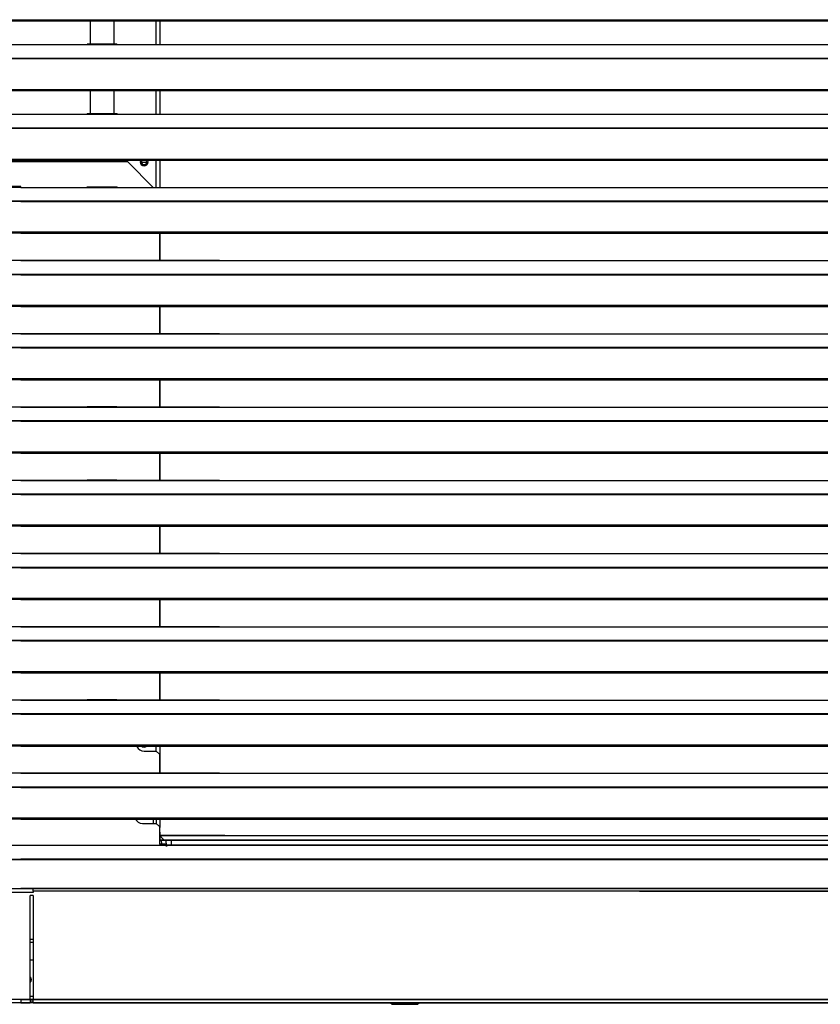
# Model space of a CAD drawing. Header units: millimetres. Extents: x 0 to 39025, y -31299 to 8400.
# Tile 369 of 382: x 15606 to 16111, y 6028 to 6649. Entities that reach past the tile are written whole.
import ezdxf

# ---------------------------------------------------------------- set-up
doc = ezdxf.new("R2010")
doc.units = ezdxf.units.MM

# ---------------------------------------------------------------- blocks, each defined once
blk = doc.blocks.new('*U59')
at = {"lineweight": 25}
for points in [[(7.21, 637.03), (7.21, 637.03), (1142.79, 637.03), (1142.79, 637.03)], [(7.21, 636.38), (7.21, 636.38), (1142.79, 636.38), (1142.79, 636.38)], [(228.5, 636.38), (228.5, 636.38), (228.5, 621.5), (228.5, 621.5)], [(243.5, 621.5), (243.5, 621.5), (243.5, 636.38), (243.5, 636.38)], [(270, 621.43), (270, 621.43), (270, 636.38), (270, 636.38)], [(272.5, 636.38), (272.5, 636.38), (272.5, 621.43), (272.5, 621.43)], [(245.31, 621.5), (245.31, 621.5), (226.65, 621.5), (226.65, 621.5)], [(42, 621.43), (42, 621.43), (225, 621.43), (225, 621.43)], [(225, 621.43), (225, 621.43), (247, 621.43), (247, 621.43)], [(247, 621.43), (247, 621.43), (818, 621.43), (818, 621.43)], [(16.21, 612.71), (16.21, 612.71), (1133.33, 612.71), (1133.33, 612.71)], [(16.21, 612.49), (16.21, 612.49), (1133.33, 612.49), (1133.33, 612.49)], [(7.21, 593.07), (7.21, 593.07), (1142.79, 593.07), (1142.79, 593.07)], [(7.21, 592.41), (7.21, 592.41), (1142.79, 592.41), (1142.79, 592.41)], [(228.5, 592.41), (228.5, 592.41), (228.5, 577.53), (228.5, 577.53)], [(243.5, 577.53), (243.5, 577.53), (243.5, 592.41), (243.5, 592.41)], [(270, 577.45), (270, 577.45), (270, 592.41), (270, 592.41)], [(272.5, 592.41), (272.5, 592.41), (272.5, 577.45), (272.5, 577.45)], [(42, 577.45), (42, 577.45), (225, 577.45), (225, 577.45)], [(225, 577.45), (225, 577.45), (247, 577.45), (247, 577.45)], [(245.31, 577.53), (245.31, 577.53), (226.65, 577.53), (226.65, 577.53)], [(247, 577.45), (247, 577.45), (818, 577.45), (818, 577.45)], [(16.21, 568.74), (16.21, 568.74), (1133.33, 568.74), (1133.33, 568.74)], [(16.21, 568.52), (16.21, 568.52), (1133.33, 568.52), (1133.33, 568.52)], [(7.21, 549.09), (7.21, 549.09), (1142.79, 549.09), (1142.79, 549.09)], [(7.21, 548.44), (7.21, 548.44), (1142.79, 548.44), (1142.79, 548.44)], [(252.12, 547.35), (252.12, 547.35), (19.96, 547.35), (19.96, 547.35)], [(252.12, 547.35), (252.12, 547.35), (268.17, 531.21), (268.17, 531.21)], [(270, 531.21), (270, 531.21), (270, 548.44), (270, 548.44)], [(272.5, 548.44), (272.5, 548.44), (272.5, 531.21), (272.5, 531.21)], [(264.14, 546.79), (264.14, 546.79), (260.86, 546.79), (260.86, 546.79)], [(184.7, 531.77), (184.7, 531.77), (24.12, 531.77), (24.12, 531.77)], [(163.5, 531.26), (163.5, 531.26), (184.7, 531.26), (184.7, 531.26)], [(184.7, 531.21), (184.7, 531.21), (184.7, 531.77), (184.7, 531.77)], [(184.7, 531.21), (184.7, 531.21), (225, 531.21), (225, 531.21)], [(225, 531.21), (225, 531.21), (247, 531.21), (247, 531.21)], [(245.31, 531.29), (245.31, 531.29), (226.65, 531.29), (226.65, 531.29)], [(247, 531.21), (247, 531.21), (818, 531.21), (818, 531.21)], [(965.3, 522.5), (965.3, 522.5), (16.67, 522.5), (16.67, 522.5)], [(965.3, 522.28), (965.3, 522.28), (16.67, 522.28), (16.67, 522.28)], [(184.7, 522.5), (184.7, 522.5), (1133.33, 522.5), (1133.33, 522.5)], [(184.7, 522.28), (184.7, 522.28), (1133.33, 522.28), (1133.33, 522.28)], [(965.3, 502.85), (965.3, 502.85), (7.21, 502.85), (7.21, 502.85)], [(965.3, 502.2), (965.3, 502.2), (7.21, 502.2), (7.21, 502.2)], [(184.7, 502.85), (184.7, 502.85), (1142.79, 502.85), (1142.79, 502.85)], [(184.7, 502.2), (184.7, 502.2), (1142.79, 502.2), (1142.79, 502.2)], [(272.11, 502.2), (272.11, 502.2), (272.11, 484.97), (272.11, 484.97)], [(272.5, 502.2), (272.5, 502.2), (272.5, 484.97), (272.5, 484.97)], [(310, 484.97), (310, 484.97), (42, 484.97), (42, 484.97)], [(184.7, 484.97), (184.7, 484.97), (225, 484.97), (225, 484.97)], [(225, 484.97), (225, 484.97), (247, 484.97), (247, 484.97)], [(245.31, 485.06), (245.31, 485.06), (226.65, 485.06), (226.65, 485.06)], [(247, 484.97), (247, 484.97), (818, 484.97), (818, 484.97)], [(965.3, 476.27), (965.3, 476.27), (16.67, 476.27), (16.67, 476.27)], [(965.3, 476.05), (965.3, 476.05), (16.67, 476.05), (16.67, 476.05)], [(184.7, 476.27), (184.7, 476.27), (1133.33, 476.27), (1133.33, 476.27)], [(184.7, 476.05), (184.7, 476.05), (1133.33, 476.05), (1133.33, 476.05)], [(965.3, 456.62), (965.3, 456.62), (7.21, 456.62), (7.21, 456.62)], [(965.3, 455.96), (965.3, 455.96), (7.21, 455.96), (7.21, 455.96)], [(184.7, 456.62), (184.7, 456.62), (1142.79, 456.62), (1142.79, 456.62)], [(184.7, 455.96), (184.7, 455.96), (184.7, 456.62), (184.7, 456.62)], [(184.7, 455.96), (184.7, 455.96), (1142.79, 455.96), (1142.79, 455.96)], [(272.11, 455.96), (272.11, 455.96), (272.11, 438.74), (272.11, 438.74)], [(272.5, 455.96), (272.5, 455.96), (272.5, 438.74), (272.5, 438.74)], [(310, 438.74), (310, 438.74), (42, 438.74), (42, 438.74)], [(184.7, 438.74), (184.7, 438.74), (225, 438.74), (225, 438.74)], [(225, 438.74), (225, 438.74), (247, 438.74), (247, 438.74)], [(245.31, 438.82), (245.31, 438.82), (226.65, 438.82), (226.65, 438.82)], [(247, 438.74), (247, 438.74), (818, 438.74), (818, 438.74)], [(965.3, 430.04), (965.3, 430.04), (16.67, 430.04), (16.67, 430.04)], [(965.3, 429.81), (965.3, 429.81), (16.67, 429.81), (16.67, 429.81)], [(184.7, 430.04), (184.7, 430.04), (1133.33, 430.04), (1133.33, 430.04)], [(184.7, 429.81), (184.7, 429.81), (1133.33, 429.81), (1133.33, 429.81)], [(965.3, 410.38), (965.3, 410.38), (7.21, 410.38), (7.21, 410.38)], [(184.7, 410.38), (184.7, 410.38), (1142.79, 410.38), (1142.79, 410.38)], [(965.3, 409.73), (965.3, 409.73), (7.21, 409.73), (7.21, 409.73)], [(184.7, 409.73), (184.7, 409.73), (1142.79, 409.73), (1142.79, 409.73)], [(272.11, 409.73), (272.11, 409.73), (272.11, 392.51), (272.11, 392.51)], [(272.5, 409.73), (272.5, 409.73), (272.5, 392.51), (272.5, 392.51)], [(310, 392.51), (310, 392.51), (42, 392.51), (42, 392.51)], [(184.7, 392.51), (184.7, 392.51), (225, 392.51), (225, 392.51)], [(225, 392.51), (225, 392.51), (247, 392.51), (247, 392.51)], [(245.31, 392.58), (245.31, 392.58), (226.65, 392.58), (226.65, 392.58)], [(247, 392.51), (247, 392.51), (818, 392.51), (818, 392.51)], [(965.3, 383.8), (965.3, 383.8), (16.67, 383.8), (16.67, 383.8)], [(965.3, 383.58), (965.3, 383.58), (16.67, 383.58), (16.67, 383.58)], [(184.7, 383.8), (184.7, 383.8), (1133.33, 383.8), (1133.33, 383.8)], [(184.7, 383.58), (184.7, 383.58), (1133.33, 383.58), (1133.33, 383.58)], [(965.3, 364.15), (965.3, 364.15), (7.21, 364.15), (7.21, 364.15)], [(965.3, 363.49), (965.3, 363.49), (7.21, 363.49), (7.21, 363.49)], [(184.7, 364.15), (184.7, 364.15), (1142.79, 364.15), (1142.79, 364.15)], [(184.7, 363.49), (184.7, 363.49), (1142.79, 363.49), (1142.79, 363.49)], [(272.11, 363.49), (272.11, 363.49), (272.11, 346.27), (272.11, 346.27)], [(272.5, 363.49), (272.5, 363.49), (272.5, 346.27), (272.5, 346.27)], [(310, 346.27), (310, 346.27), (42, 346.27), (42, 346.27)], [(184.7, 346.27), (184.7, 346.27), (225, 346.27), (225, 346.27)], [(225, 346.27), (225, 346.27), (247, 346.27), (247, 346.27)], [(245.31, 346.35), (245.31, 346.35), (226.65, 346.35), (226.65, 346.35)], [(247, 346.27), (247, 346.27), (818, 346.27), (818, 346.27)], [(965.3, 337.56), (965.3, 337.56), (16.67, 337.56), (16.67, 337.56)], [(965.3, 337.34), (965.3, 337.34), (16.67, 337.34), (16.67, 337.34)], [(184.7, 337.56), (184.7, 337.56), (1133.33, 337.56), (1133.33, 337.56)], [(184.7, 337.34), (184.7, 337.34), (1133.33, 337.34), (1133.33, 337.34)], [(965.3, 317.91), (965.3, 317.91), (7.21, 317.91), (7.21, 317.91)], [(965.3, 317.26), (965.3, 317.26), (7.21, 317.26), (7.21, 317.26)], [(184.7, 317.91), (184.7, 317.91), (1142.79, 317.91), (1142.79, 317.91)], [(184.7, 317.26), (184.7, 317.26), (1142.79, 317.26), (1142.79, 317.26)], [(272.11, 317.26), (272.11, 317.26), (272.11, 300.04), (272.11, 300.04)], [(272.5, 317.26), (272.5, 317.26), (272.5, 300.04), (272.5, 300.04)], [(310, 300.04), (310, 300.04), (42, 300.04), (42, 300.04)], [(184.7, 300.04), (184.7, 300.04), (225, 300.04), (225, 300.04)], [(225, 300.04), (225, 300.04), (247, 300.04), (247, 300.04)], [(245.31, 300.12), (245.31, 300.12), (226.65, 300.12), (226.65, 300.12)], [(247, 300.04), (247, 300.04), (818, 300.04), (818, 300.04)], [(965.3, 291.32), (965.3, 291.32), (16.67, 291.32), (16.67, 291.32)], [(965.3, 291.1), (965.3, 291.1), (16.67, 291.1), (16.67, 291.1)], [(184.7, 291.32), (184.7, 291.32), (1133.33, 291.32), (1133.33, 291.32)], [(184.7, 291.1), (184.7, 291.1), (1133.33, 291.1), (1133.33, 291.1)], [(965.3, 271.68), (965.3, 271.68), (7.21, 271.68), (7.21, 271.68)], [(965.3, 271.02), (965.3, 271.02), (7.21, 271.02), (7.21, 271.02)], [(184.7, 271.68), (184.7, 271.68), (1142.79, 271.68), (1142.79, 271.68)], [(184.7, 271.02), (184.7, 271.02), (1142.79, 271.02), (1142.79, 271.02)], [(272.11, 271.02), (272.11, 271.02), (272.11, 253.8), (272.11, 253.8)], [(272.5, 271.02), (272.5, 271.02), (272.5, 253.8), (272.5, 253.8)], [(310, 253.8), (310, 253.8), (42, 253.8), (42, 253.8)], [(184.7, 253.8), (184.7, 253.8), (225, 253.8), (225, 253.8)], [(225, 253.8), (225, 253.8), (247, 253.8), (247, 253.8)], [(245.31, 253.88), (245.31, 253.88), (226.65, 253.88), (226.65, 253.88)], [(247, 253.8), (247, 253.8), (818, 253.8), (818, 253.8)], [(965.3, 245.09), (965.3, 245.09), (16.67, 245.09), (16.67, 245.09)], [(965.3, 244.87), (965.3, 244.87), (16.67, 244.87), (16.67, 244.87)], [(184.7, 245.09), (184.7, 245.09), (1133.33, 245.09), (1133.33, 245.09)], [(184.7, 244.87), (184.7, 244.87), (1133.33, 244.87), (1133.33, 244.87)], [(965.3, 225.44), (965.3, 225.44), (7.21, 225.44), (7.21, 225.44)], [(965.3, 224.79), (965.3, 224.79), (7.21, 224.79), (7.21, 224.79)], [(184.7, 225.44), (184.7, 225.44), (1142.79, 225.44), (1142.79, 225.44)], [(184.7, 224.79), (184.7, 224.79), (1142.79, 224.79), (1142.79, 224.79)], [(272.11, 224.79), (272.11, 224.79), (272.11, 207.56), (272.11, 207.56)], [(272.5, 224.79), (272.5, 224.79), (272.5, 207.56), (272.5, 207.56)], [(310, 207.56), (310, 207.56), (42, 207.56), (42, 207.56)], [(184.7, 207.56), (184.7, 207.56), (225, 207.56), (225, 207.56)], [(225, 207.56), (225, 207.56), (247, 207.56), (247, 207.56)], [(245.31, 207.64), (245.31, 207.64), (226.65, 207.64), (226.65, 207.64)], [(247, 207.56), (247, 207.56), (818, 207.56), (818, 207.56)], [(965.3, 198.86), (965.3, 198.86), (16.67, 198.86), (16.67, 198.86)], [(965.3, 198.64), (965.3, 198.64), (16.67, 198.64), (16.67, 198.64)], [(184.7, 198.86), (184.7, 198.86), (1133.33, 198.86), (1133.33, 198.86)], [(184.7, 198.64), (184.7, 198.64), (1133.33, 198.64), (1133.33, 198.64)], [(965.3, 179.2), (965.3, 179.2), (7.21, 179.2), (7.21, 179.2)], [(965.3, 178.55), (965.3, 178.55), (7.21, 178.55), (7.21, 178.55)], [(184.7, 179.2), (184.7, 179.2), (1142.79, 179.2), (1142.79, 179.2)], [(184.7, 178.55), (184.7, 178.55), (1142.79, 178.55), (1142.79, 178.55)], [(262.5, 175.35), (262.5, 175.35), (270.12, 175.35), (270.12, 175.35)], [(270, 175.35), (270, 175.35), (270, 178.55), (270, 178.55)], [(272.11, 173.34), (272.11, 173.34), (270.12, 175.35), (270.12, 175.35)], [(272.5, 178.55), (272.5, 178.55), (272.5, 161.33), (272.5, 161.33)], [(272.11, 173.34), (272.11, 173.34), (272.11, 161.33), (272.11, 161.33)], [(310, 161.33), (310, 161.33), (42, 161.33), (42, 161.33)], [(184.7, 161.33), (184.7, 161.33), (225, 161.33), (225, 161.33)], [(225, 161.33), (225, 161.33), (247, 161.33), (247, 161.33)], [(245.31, 161.41), (245.31, 161.41), (226.65, 161.41), (226.65, 161.41)], [(247, 161.33), (247, 161.33), (818, 161.33), (818, 161.33)], [(965.3, 152.62), (965.3, 152.62), (16.67, 152.62), (16.67, 152.62)], [(965.3, 152.4), (965.3, 152.4), (16.67, 152.4), (16.67, 152.4)], [(184.7, 152.62), (184.7, 152.62), (1133.33, 152.62), (1133.33, 152.62)], [(184.7, 152.4), (184.7, 152.4), (1133.33, 152.4), (1133.33, 152.4)], [(965.3, 132.97), (965.3, 132.97), (7.21, 132.97), (7.21, 132.97)], [(965.3, 132.31), (965.3, 132.31), (7.21, 132.31), (7.21, 132.31)], [(184.7, 132.97), (184.7, 132.97), (1142.79, 132.97), (1142.79, 132.97)], [(184.7, 132.31), (184.7, 132.31), (1142.79, 132.31), (1142.79, 132.31)], [(268.5, 129.73), (268.5, 129.73), (268.5, 132.31), (268.5, 132.31)], [(270, 132.31), (270, 132.31), (270, 129.73), (270, 129.73)], [(272.5, 132.31), (272.5, 132.31), (272.5, 127.11), (272.5, 127.11)], [(261.5, 129.73), (261.5, 129.73), (270.12, 129.73), (270.12, 129.73)], [(272.11, 127.71), (272.11, 127.71), (270.12, 129.73), (270.12, 129.73)], [(272.11, 127.71), (272.11, 127.71), (272.11, 117.61), (272.11, 117.61)], [(272.5, 124.1), (272.5, 124.1), (272.5, 127.11), (272.5, 127.11)], [(272.11, 124.1), (272.11, 124.1), (272.5, 124.1), (272.5, 124.1)], [(272.5, 122.08), (272.5, 122.08), (272.11, 122.08), (272.11, 122.08)], [(313.5, 122.08), (313.5, 122.08), (297.02, 122.08), (272.11, 122.08)], [(272.11, 119.09), (296.98, 119.09), (313.5, 119.09), (313.5, 119.09)], [(272.11, 119.07), (272.11, 119.07), (273.5, 119.07), (273.5, 119.07)], [(313.5, 119.07), (313.5, 119.07), (297.02, 119.07), (272.11, 119.07)], [(272.5, 124.1), (272.5, 124.1), (272.5, 122.08), (272.5, 122.08)], [(272.5, 122.08), (272.5, 122.08), (272.5, 119.07), (272.5, 119.07)], [(272.5, 122.08), (272.5, 122.08), (821.5, 122.08), (821.5, 122.08)], [(273.28, 121.07), (273.28, 121.07), (272.5, 121.07), (272.5, 121.07)], [(650.87, 119.09), (650.87, 119.09), (272.5, 119.09), (272.5, 119.09)], [(273.28, 121), (273.28, 121), (273.28, 122.08), (273.28, 122.08)], [(273.28, 121), (273.28, 121), (275.17, 119.09), (275.17, 119.09)], [(273.59, 116.66), (273.59, 116.66), (273.5, 119.07), (273.5, 119.07)], [(276.63, 115.59), (276.63, 115.59), (276.51, 119.07), (276.51, 119.07)], [(279.51, 119.07), (279.51, 119.07), (821.5, 119.07), (821.5, 119.07)], [(279.51, 119.07), (279.51, 119.07), (279.61, 116), (279.61, 116)], [(359.02, 119.07), (359.02, 119.07), (359.02, 119.08), (359.02, 119.08)], [(359.02, 119.07), (359.02, 119.07), (359.02, 119.08), (359.02, 119.08)], [(359.34, 119.07), (359.34, 119.07), (359.02, 119.08), (359.02, 119.08)], [(650.87, 119.09), (650.87, 119.09), (651.24, 119.07), (651.24, 119.07)], [(650.87, 119.07), (650.87, 119.07), (650.87, 119.09), (650.87, 119.09)], [(688.76, 119.07), (688.76, 119.07), (689.12, 119.09), (689.12, 119.09)], [(57.51, 116), (57.51, 116), (872.89, 116), (872.89, 116)], [(57.51, 115.9), (57.51, 115.9), (872.89, 115.9), (872.89, 115.9)], [(276.11, 116.66), (276.11, 116.66), (272.11, 116.66), (272.11, 116.66)], [(276.11, 116.66), (276.11, 116.66), (276.11, 115.59), (276.11, 115.59)], [(276.11, 115.59), (276.11, 115.59), (277.11, 115.59), (277.11, 115.59)], [(1092.49, 116), (1092.49, 116), (277.11, 116), (277.11, 116)], [(277.11, 115.59), (277.11, 115.59), (277.11, 115.9), (277.11, 115.9)], [(1092.49, 115.9), (1092.49, 115.9), (277.11, 115.9), (277.11, 115.9)], [(15.57, 106.93), (15.57, 106.93), (965.3, 106.93), (965.3, 106.93)], [(15.61, 107.2), (15.61, 107.2), (965.3, 107.2), (965.3, 107.2)], [(1134.39, 107.2), (1134.39, 107.2), (184.7, 107.2), (184.7, 107.2)], [(1134.43, 106.93), (1134.43, 106.93), (184.7, 106.93), (184.7, 106.93)], [(6.66, 88.54), (6.66, 88.54), (957.49, 88.54), (957.49, 88.54)], [(192.51, 88.54), (192.51, 88.54), (184.7, 88.54), (184.7, 88.54)], [(1143.34, 88.54), (1143.34, 88.54), (192.51, 88.54), (192.51, 88.54)], [(192.51, 86.18), (192.51, 86.18), (51.71, 86.18), (51.71, 86.18)], [(192.51, 84.17), (192.51, 84.17), (190.51, 84.17), (190.51, 84.17)], [(190.51, 18.56), (190.51, 18.56), (190.51, 84.17), (190.51, 84.17)], [(192.51, 86.9), (192.51, 86.9), (192.51, 86.18), (192.51, 86.18)], [(1143.48, 86.9), (1143.48, 86.9), (192.51, 86.9), (192.51, 86.9)], [(192.51, 84.17), (192.51, 84.17), (192.51, 18.56), (192.51, 18.56)], [(575, 86.9), (778.01, 86.9), (957.49, 86.9), (957.49, 86.9)], [(190.51, 56.75), (190.51, 56.75), (192.51, 56.75), (192.51, 56.75)], [(190.51, 54.74), (190.51, 54.74), (192.51, 54.74), (192.51, 54.74)], [(190.51, 43.68), (190.51, 43.68), (192.51, 43.68), (192.51, 43.68)], [(192.51, 20.56), (192.51, 20.56), (190.51, 20.56), (190.51, 20.56)], [(957.49, 16.54), (957.49, 16.54), (6.52, 16.54), (6.52, 16.54)], [(957.49, 18.56), (957.49, 18.56), (253.93, 18.56), (54.51, 18.56)], [(184.7, 16.54), (184.7, 16.54), (129.4, 16.54), (129.4, 16.54)], [(184.7, 18.56), (184.7, 18.56), (190.51, 18.56), (190.51, 18.56)], [(184.7, 16.54), (184.7, 16.54), (190.51, 16.54), (190.51, 16.54)], [(192.51, 17.55), (192.51, 17.55), (190.51, 17.55), (190.51, 17.55)], [(192.51, 16.54), (192.51, 16.54), (190.51, 16.54), (190.51, 16.54)], [(192.51, 18.56), (192.51, 18.56), (1143.48, 18.56), (1143.48, 18.56)], [(192.51, 16.54), (192.51, 16.54), (1143.48, 16.54), (1143.48, 16.54)], [(418, 16.54), (418, 16.54), (419, 15.54), (419, 15.54)], [(419, 15.54), (419, 15.54), (435, 15.54), (435, 15.54)], [(435, 15.54), (435, 15.54), (436, 16.54), (436, 16.54)]]:
    blk.add_open_spline(points, degree=3, dxfattribs=at)
for points, knots in [([(225, 621.43), (225, 621.43), (226.12, 621.47), (226.12, 621.47), (226.12, 621.47), (226.65, 621.47), (226.65, 621.47)], [0, 0, 0, 0, 1, 1, 1, 2, 2, 2, 2]), ([(245.31, 621.48), (245.31, 621.48), (245.84, 621.47), (245.84, 621.47), (245.84, 621.47), (247, 621.43), (247, 621.43)], [0, 0, 0, 0, 1, 1, 1, 2, 2, 2, 2]), ([(225, 577.45), (225, 577.45), (226.12, 577.5), (226.12, 577.5), (226.12, 577.5), (226.65, 577.51), (226.65, 577.51)], [0, 0, 0, 0, 1, 1, 1, 2, 2, 2, 2]), ([(245.31, 577.51), (245.31, 577.51), (245.84, 577.51), (245.84, 577.51), (245.84, 577.51), (247, 577.45), (247, 577.45)], [0, 0, 0, 0, 1, 1, 1, 2, 2, 2, 2]), ([(260.3, 548.44), (260.3, 548.44), (260.19, 548.2), (260.19, 548.2), (260.19, 548.2), (260, 547.25), (260, 547.25), (260, 547.25), (260.19, 546.28), (260.19, 546.28), (260.19, 546.28), (260.73, 545.47), (260.73, 545.47), (260.73, 545.47), (261.54, 544.92), (261.54, 544.92), (261.54, 544.92), (262.5, 544.73), (262.5, 544.73), (262.5, 544.73), (263.45, 544.92), (263.45, 544.92), (263.45, 544.92), (264.27, 545.47), (264.27, 545.47), (264.27, 545.47), (264.81, 546.28), (264.81, 546.28), (264.81, 546.28), (265, 547.25), (265, 547.25)], [0, 0, 0, 0, 1, 1, 1, 2, 2, 2, 3, 3, 3, 4, 4, 4, 5, 5, 5, 6, 6, 6, 7, 7, 7, 8, 8, 8, 9, 9, 9, 10, 10, 10, 10]), ([(261.28, 548.44), (261.28, 548.44), (260.93, 547.9), (260.93, 547.9), (260.93, 547.9), (260.8, 547.25), (260.8, 547.25), (260.8, 547.25), (260.93, 546.59), (260.93, 546.59), (260.93, 546.59), (261.3, 546.03), (261.3, 546.03), (261.3, 546.03), (261.85, 545.66), (261.85, 545.66), (261.85, 545.66), (262.5, 545.54), (262.5, 545.54), (262.5, 545.54), (263.15, 545.66), (263.15, 545.66), (263.15, 545.66), (263.7, 546.03), (263.7, 546.03), (263.7, 546.03), (264.07, 546.59), (264.07, 546.59), (264.07, 546.59), (264.2, 547.25), (264.2, 547.25)], [0, 0, 0, 0, 1, 1, 1, 2, 2, 2, 3, 3, 3, 4, 4, 4, 5, 5, 5, 6, 6, 6, 7, 7, 7, 8, 8, 8, 9, 9, 9, 10, 10, 10, 10]), ([(264.2, 547.25), (264.2, 547.25), (264.07, 547.9), (264.07, 547.9), (264.07, 547.9), (263.72, 548.44), (263.72, 548.44)], [0, 0, 0, 0, 1, 1, 1, 2, 2, 2, 2]), ([(265, 547.25), (265, 547.25), (264.81, 548.2), (264.81, 548.2), (264.81, 548.2), (264.7, 548.44), (264.7, 548.44)], [0, 0, 0, 0, 1, 1, 1, 2, 2, 2, 2]), ([(225, 531.21), (225, 531.21), (226.12, 531.26), (226.12, 531.26), (226.12, 531.26), (226.65, 531.27), (226.65, 531.27)], [0, 0, 0, 0, 1, 1, 1, 2, 2, 2, 2]), ([(245.31, 531.27), (245.31, 531.27), (245.84, 531.27), (245.84, 531.27), (245.84, 531.27), (247, 531.21), (247, 531.21)], [0, 0, 0, 0, 1, 1, 1, 2, 2, 2, 2]), ([(184.7, 522.5), (184.7, 522.5), (184.7, 522.48), (184.7, 522.48), (184.7, 522.48), (184.7, 522.46), (184.7, 522.46), (184.7, 522.46), (184.7, 522.43), (184.7, 522.43), (184.7, 522.43), (184.7, 522.41), (184.7, 522.41), (184.7, 522.41), (184.7, 522.38), (184.7, 522.38), (184.7, 522.38), (184.7, 522.35), (184.7, 522.35), (184.7, 522.35), (184.7, 522.32), (184.7, 522.32), (184.7, 522.32), (184.7, 522.28), (184.7, 522.28)], [0, 0, 0, 0, 1, 1, 1, 2, 2, 2, 3, 3, 3, 4, 4, 4, 5, 5, 5, 6, 6, 6, 7, 7, 7, 8, 8, 8, 8]), ([(225, 484.97), (225, 484.97), (226.12, 485.03), (226.12, 485.03), (226.12, 485.03), (226.65, 485.03), (226.65, 485.03)], [0, 0, 0, 0, 1, 1, 1, 2, 2, 2, 2]), ([(245.31, 485.04), (245.31, 485.04), (245.84, 485.03), (245.84, 485.03), (245.84, 485.03), (247, 484.97), (247, 484.97)], [0, 0, 0, 0, 1, 1, 1, 2, 2, 2, 2]), ([(184.7, 476.27), (184.7, 476.27), (184.7, 476.24), (184.7, 476.24), (184.7, 476.24), (184.7, 476.22), (184.7, 476.22), (184.7, 476.22), (184.7, 476.2), (184.7, 476.2), (184.7, 476.2), (184.7, 476.17), (184.7, 476.17), (184.7, 476.17), (184.7, 476.15), (184.7, 476.15), (184.7, 476.15), (184.7, 476.12), (184.7, 476.12), (184.7, 476.12), (184.7, 476.08), (184.7, 476.08), (184.7, 476.08), (184.7, 476.05), (184.7, 476.05)], [0, 0, 0, 0, 1, 1, 1, 2, 2, 2, 3, 3, 3, 4, 4, 4, 5, 5, 5, 6, 6, 6, 7, 7, 7, 8, 8, 8, 8]), ([(225, 438.74), (225, 438.74), (226.12, 438.79), (226.12, 438.79), (226.12, 438.79), (226.65, 438.8), (226.65, 438.8)], [0, 0, 0, 0, 1, 1, 1, 2, 2, 2, 2]), ([(245.31, 438.8), (245.31, 438.8), (245.84, 438.8), (245.84, 438.8), (245.84, 438.8), (247, 438.74), (247, 438.74)], [0, 0, 0, 0, 1, 1, 1, 2, 2, 2, 2]), ([(184.7, 430.04), (184.7, 430.04), (184.7, 430.01), (184.7, 430.01), (184.7, 430.01), (184.7, 429.99), (184.7, 429.99), (184.7, 429.99), (184.7, 429.96), (184.7, 429.96), (184.7, 429.96), (184.7, 429.94), (184.7, 429.94), (184.7, 429.94), (184.7, 429.91), (184.7, 429.91), (184.7, 429.91), (184.7, 429.88), (184.7, 429.88), (184.7, 429.88), (184.7, 429.84), (184.7, 429.84), (184.7, 429.84), (184.7, 429.81), (184.7, 429.81)], [0, 0, 0, 0, 1, 1, 1, 2, 2, 2, 3, 3, 3, 4, 4, 4, 5, 5, 5, 6, 6, 6, 7, 7, 7, 8, 8, 8, 8]), ([(225, 392.51), (225, 392.51), (226.12, 392.56), (226.12, 392.56), (226.12, 392.56), (226.65, 392.56), (226.65, 392.56)], [0, 0, 0, 0, 1, 1, 1, 2, 2, 2, 2]), ([(245.31, 392.56), (245.31, 392.56), (245.84, 392.56), (245.84, 392.56), (245.84, 392.56), (247, 392.51), (247, 392.51)], [0, 0, 0, 0, 1, 1, 1, 2, 2, 2, 2]), ([(225, 346.27), (225, 346.27), (226.12, 346.33), (226.12, 346.33), (226.12, 346.33), (226.65, 346.33), (226.65, 346.33)], [0, 0, 0, 0, 1, 1, 1, 2, 2, 2, 2]), ([(245.31, 346.33), (245.31, 346.33), (245.84, 346.33), (245.84, 346.33), (245.84, 346.33), (247, 346.27), (247, 346.27)], [0, 0, 0, 0, 1, 1, 1, 2, 2, 2, 2]), ([(225, 300.04), (225, 300.04), (226.12, 300.09), (226.12, 300.09), (226.12, 300.09), (226.65, 300.1), (226.65, 300.1)], [0, 0, 0, 0, 1, 1, 1, 2, 2, 2, 2]), ([(245.31, 300.1), (245.31, 300.1), (245.84, 300.09), (245.84, 300.09), (245.84, 300.09), (247, 300.04), (247, 300.04)], [0, 0, 0, 0, 1, 1, 1, 2, 2, 2, 2]), ([(225, 253.8), (225, 253.8), (226.12, 253.85), (226.12, 253.85), (226.12, 253.85), (226.65, 253.86), (226.65, 253.86)], [0, 0, 0, 0, 1, 1, 1, 2, 2, 2, 2]), ([(245.31, 253.86), (245.31, 253.86), (245.84, 253.86), (245.84, 253.86), (245.84, 253.86), (247, 253.8), (247, 253.8)], [0, 0, 0, 0, 1, 1, 1, 2, 2, 2, 2]), ([(225, 207.56), (225, 207.56), (226.12, 207.62), (226.12, 207.62), (226.12, 207.62), (226.65, 207.62), (226.65, 207.62)], [0, 0, 0, 0, 1, 1, 1, 2, 2, 2, 2]), ([(245.31, 207.63), (245.31, 207.63), (245.84, 207.62), (245.84, 207.62), (245.84, 207.62), (247, 207.56), (247, 207.56)], [0, 0, 0, 0, 1, 1, 1, 2, 2, 2, 2]), ([(257.84, 178.55), (257.84, 178.55), (257.95, 178.29), (257.95, 178.29), (257.95, 178.29), (258.72, 177.08), (258.72, 177.08), (258.72, 177.08), (259.8, 176.15), (259.8, 176.15), (259.8, 176.15), (261.09, 175.56), (261.09, 175.56), (261.09, 175.56), (262.5, 175.35), (262.5, 175.35)], [0, 0, 0, 0, 1, 1, 1, 2, 2, 2, 3, 3, 3, 4, 4, 4, 5, 5, 5, 5]), ([(260.78, 178.55), (260.78, 178.55), (261.54, 178.06), (261.54, 178.06), (261.54, 178.06), (262.5, 177.86), (262.5, 177.86), (262.5, 177.86), (263.45, 178.06), (263.45, 178.06), (263.45, 178.06), (264.22, 178.55), (264.22, 178.55)], [0, 0, 0, 0, 1, 1, 1, 2, 2, 2, 3, 3, 3, 4, 4, 4, 4]), ([(225, 161.33), (225, 161.33), (226.12, 161.38), (226.12, 161.38), (226.12, 161.38), (226.65, 161.38), (226.65, 161.38)], [0, 0, 0, 0, 1, 1, 1, 2, 2, 2, 2]), ([(245.31, 161.39), (245.31, 161.39), (245.84, 161.38), (245.84, 161.38), (245.84, 161.38), (247, 161.33), (247, 161.33)], [0, 0, 0, 0, 1, 1, 1, 2, 2, 2, 2]), ([(184.7, 152.62), (184.7, 152.62), (184.7, 152.6), (184.7, 152.6), (184.7, 152.6), (184.7, 152.58), (184.7, 152.58), (184.7, 152.58), (184.7, 152.55), (184.7, 152.55), (184.7, 152.55), (184.7, 152.53), (184.7, 152.53), (184.7, 152.53), (184.7, 152.5), (184.7, 152.5), (184.7, 152.5), (184.7, 152.47), (184.7, 152.47), (184.7, 152.47), (184.7, 152.43), (184.7, 152.43), (184.7, 152.43), (184.7, 152.4), (184.7, 152.4)], [0, 0, 0, 0, 1, 1, 1, 2, 2, 2, 3, 3, 3, 4, 4, 4, 5, 5, 5, 6, 6, 6, 7, 7, 7, 8, 8, 8, 8]), ([(257.13, 132.31), (257.13, 132.31), (257.72, 131.46), (257.72, 131.46), (257.72, 131.46), (258.8, 130.52), (258.8, 130.52), (258.8, 130.52), (260.09, 129.93), (260.09, 129.93), (260.09, 129.93), (261.5, 129.73), (261.5, 129.73)], [0, 0, 0, 0, 1, 1, 1, 2, 2, 2, 3, 3, 3, 4, 4, 4, 4]), ([(272.11, 127.11), (272.11, 127.11), (272.31, 127.11), (272.31, 127.11), (272.31, 127.11), (272.45, 127.11), (272.45, 127.11), (272.45, 127.11), (272.5, 127.11), (272.5, 127.11)], [0, 0, 0, 0, 1, 1, 1, 2, 2, 2, 3, 3, 3, 3]), ([(273.5, 119.07), (273.5, 119.07), (274.22, 119.07), (274.22, 119.07), (274.22, 119.07), (274.91, 119.07), (274.91, 119.07), (274.91, 119.07), (275.53, 119.07), (275.53, 119.07), (275.53, 119.07), (276.07, 119.07), (276.07, 119.07), (276.07, 119.07), (276.51, 119.07), (276.51, 119.07)], [0, 0, 0, 0, 1, 1, 1, 2, 2, 2, 3, 3, 3, 4, 4, 4, 5, 5, 5, 5]), ([(276.51, 119.07), (276.51, 119.07), (276.94, 119.07), (276.94, 119.07), (276.94, 119.07), (277.47, 119.07), (277.47, 119.07), (277.47, 119.07), (278.1, 119.07), (278.1, 119.07), (278.1, 119.07), (278.79, 119.07), (278.79, 119.07), (278.79, 119.07), (279.51, 119.07), (279.51, 119.07)], [0, 0, 0, 0, 1, 1, 1, 2, 2, 2, 3, 3, 3, 4, 4, 4, 5, 5, 5, 5]), ([(272.11, 117.61), (272.11, 117.61), (272.11, 117.46), (272.11, 117.46), (272.11, 117.46), (272.11, 117.31), (272.11, 117.31), (272.11, 117.31), (272.11, 117.16), (272.11, 117.16), (272.11, 117.16), (272.11, 117.02), (272.11, 117.02), (272.11, 117.02), (272.11, 116.9), (272.11, 116.9), (272.11, 116.9), (272.11, 116.81), (272.11, 116.81), (272.11, 116.81), (272.11, 116.72), (272.11, 116.72), (272.11, 116.72), (272.11, 116.66), (272.11, 116.66)], [0, 0, 0, 0, 1, 1, 1, 2, 2, 2, 3, 3, 3, 4, 4, 4, 5, 5, 5, 6, 6, 6, 7, 7, 7, 8, 8, 8, 8]), ([(277.11, 115.9), (277.11, 115.9), (277.11, 116), (277.11, 116), (277.11, 116), (277.11, 116), (277.11, 116)], [0, 0, 0, 0, 1, 1, 1, 2, 2, 2, 2]), ([(192.51, 86.9), (192.51, 86.9), (192.51, 87.14), (192.51, 87.14), (192.51, 87.14), (192.51, 87.37), (192.51, 87.37), (192.51, 87.37), (192.51, 87.6), (192.51, 87.6), (192.51, 87.6), (192.51, 87.82), (192.51, 87.82), (192.51, 87.82), (192.51, 88.03), (192.51, 88.03), (192.51, 88.03), (192.51, 88.22), (192.51, 88.22), (192.51, 88.22), (192.51, 88.39), (192.51, 88.39), (192.51, 88.39), (192.51, 88.54), (192.51, 88.54)], [0, 0, 0, 0, 1, 1, 1, 2, 2, 2, 3, 3, 3, 4, 4, 4, 5, 5, 5, 6, 6, 6, 7, 7, 7, 8, 8, 8, 8]), ([(191.4, 31.12), (191.4, 31.12), (191.21, 32.08), (191.21, 32.08), (191.21, 32.08), (190.67, 32.9), (190.67, 32.9), (190.67, 32.9), (190.51, 33.04), (190.51, 33.04)], [0, 0, 0, 0, 1, 1, 1, 2, 2, 2, 3, 3, 3, 3]), ([(190.51, 30.43), (190.51, 30.43), (190.51, 30.44), (190.51, 30.44), (190.51, 30.44), (190.65, 31.12), (190.65, 31.12), (190.65, 31.12), (190.51, 31.79), (190.51, 31.79), (190.51, 31.79), (190.51, 31.8), (190.51, 31.8)], [0, 0, 0, 0, 1, 1, 1, 2, 2, 2, 3, 3, 3, 4, 4, 4, 4]), ([(190.51, 29.19), (190.51, 29.19), (190.67, 29.34), (190.67, 29.34), (190.67, 29.34), (191.21, 30.16), (191.21, 30.16), (191.21, 30.16), (191.4, 31.12), (191.4, 31.12)], [0, 0, 0, 0, 1, 1, 1, 2, 2, 2, 3, 3, 3, 3]), ([(184.7, 18.56), (184.7, 18.56), (184.7, 18.16), (184.7, 18.16), (184.7, 18.16), (184.7, 17.78), (184.7, 17.78), (184.7, 17.78), (184.7, 17.44), (184.7, 17.44), (184.7, 17.44), (184.7, 17.13), (184.7, 17.13), (184.7, 17.13), (184.7, 16.88), (184.7, 16.88), (184.7, 16.88), (184.7, 16.7), (184.7, 16.7), (184.7, 16.7), (184.7, 16.59), (184.7, 16.59), (184.7, 16.59), (184.7, 16.54), (184.7, 16.54)], [0, 0, 0, 0, 1, 1, 1, 2, 2, 2, 3, 3, 3, 4, 4, 4, 5, 5, 5, 6, 6, 6, 7, 7, 7, 8, 8, 8, 8]), ([(190.51, 18.56), (190.51, 18.56), (190.51, 18.16), (190.51, 18.16), (190.51, 18.16), (190.51, 17.78), (190.51, 17.78), (190.51, 17.78), (190.51, 17.44), (190.51, 17.44), (190.51, 17.44), (190.51, 17.13), (190.51, 17.13), (190.51, 17.13), (190.51, 16.88), (190.51, 16.88), (190.51, 16.88), (190.51, 16.7), (190.51, 16.7), (190.51, 16.7), (190.51, 16.59), (190.51, 16.59), (190.51, 16.59), (190.51, 16.54), (190.51, 16.54)], [0, 0, 0, 0, 1, 1, 1, 2, 2, 2, 3, 3, 3, 4, 4, 4, 5, 5, 5, 6, 6, 6, 7, 7, 7, 8, 8, 8, 8]), ([(192.51, 16.54), (192.51, 16.54), (192.51, 16.59), (192.51, 16.59), (192.51, 16.59), (192.51, 16.7), (192.51, 16.7), (192.51, 16.7), (192.51, 16.88), (192.51, 16.88), (192.51, 16.88), (192.51, 17.13), (192.51, 17.13), (192.51, 17.13), (192.51, 17.44), (192.51, 17.44), (192.51, 17.44), (192.51, 17.78), (192.51, 17.78), (192.51, 17.78), (192.51, 18.16), (192.51, 18.16), (192.51, 18.16), (192.51, 18.56), (192.51, 18.56)], [0, 0, 0, 0, 1, 1, 1, 2, 2, 2, 3, 3, 3, 4, 4, 4, 5, 5, 5, 6, 6, 6, 7, 7, 7, 8, 8, 8, 8]), ([(228.81, 16.54), (228.81, 16.54), (228.84, 16.54), (228.84, 16.54), (228.84, 16.54), (230.34, 16.54), (230.34, 16.54), (230.34, 16.54), (232.11, 16.54), (232.11, 16.54), (232.11, 16.54), (234.08, 16.54), (234.08, 16.54), (234.08, 16.54), (236.22, 16.54), (236.22, 16.54), (236.22, 16.54), (238.47, 16.53), (238.47, 16.53), (238.47, 16.53), (240.78, 16.53), (240.78, 16.53)], [0, 0, 0, 0, 1, 1, 1, 2, 2, 2, 3, 3, 3, 4, 4, 4, 5, 5, 5, 6, 6, 6, 7, 7, 7, 7]), ([(240.78, 16.53), (240.78, 16.53), (243.09, 16.53), (243.09, 16.53), (243.09, 16.53), (245.34, 16.53), (245.34, 16.53), (245.34, 16.53), (247.47, 16.53), (247.47, 16.53), (247.47, 16.53), (249.45, 16.53), (249.45, 16.53), (249.45, 16.53), (251.21, 16.53), (251.21, 16.53), (251.21, 16.53), (252.71, 16.53), (252.71, 16.53), (252.71, 16.53), (253.92, 16.53), (253.92, 16.53), (253.92, 16.53), (254.8, 16.53), (254.8, 16.53), (254.8, 16.53), (255.35, 16.54), (255.35, 16.54), (255.35, 16.54), (255.52, 16.54), (255.52, 16.54)], [0, 0, 0, 0, 1, 1, 1, 2, 2, 2, 3, 3, 3, 4, 4, 4, 5, 5, 5, 6, 6, 6, 7, 7, 7, 8, 8, 8, 9, 9, 9, 10, 10, 10, 10])]:
    blk.add_open_spline(points, degree=3, knots=knots, dxfattribs=at)

msp = doc.modelspace()

# ---------------------------------------------------------------- block references
at = {"color": 1}
msp.add_blockref('*U59', (15421.96, 6012.43), dxfattribs=at)

doc.saveas('drawing.dxf')
